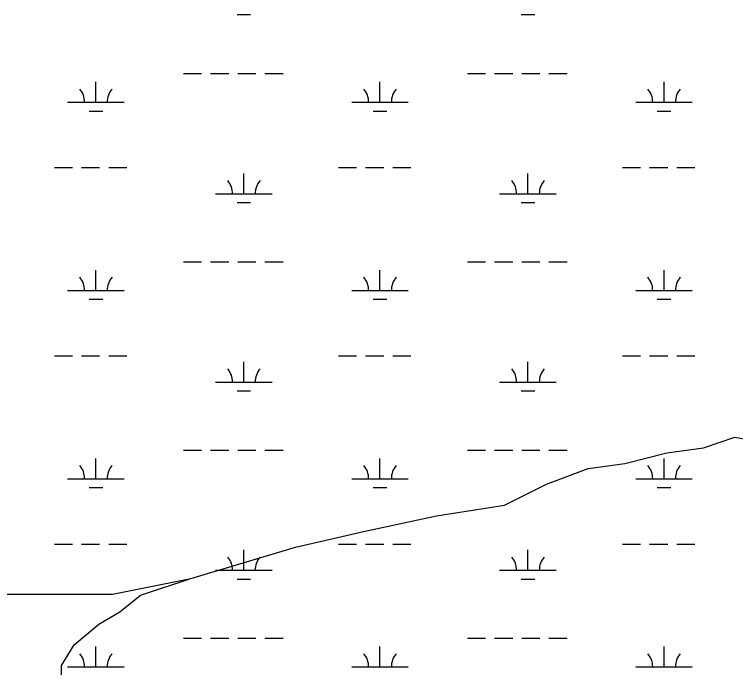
# Model space of a CAD drawing. Extents: x 3177185 to 3215018, y 812988 to 838321.
# Drawn here: x 3184293 to 3185567, y 823157 to 824311 of the extents above; entities that cross this region are included whole.
import ezdxf

# ---------------------------------------------------------------- set-up
doc = ezdxf.new("R2010")
doc.units = 0
doc.layers.add('V-TOPO-SHOR', color=7, linetype='Continuous')
doc.layers.add('V-WETL-SWMP', color=7, linetype='Continuous')

msp = doc.modelspace()

# ---------------------------------------------------------------- linework, layer by layer
at = {"layer": 'V-TOPO-SHOR'}
for points in [[(3182853.6, 823333.6), (3183005.9, 823268.1), (3183089.1, 823240.4), (3183200, 823258.9), (3183310.9, 823295.8), (3183431, 823295.8), (3183569.6, 823286.6), (3183736, 823305.1), (3183911.6, 823314.3), (3184059.4, 823305.1), (3184262.7, 823286.6), (3184466.1, 823286.6), (3184604.7, 823314.3), (3184789.5, 823369.8), (3184909.7, 823397.5), (3185039, 823425.2), (3185159.2, 823443.7), (3185233.1, 823480.7), (3185307, 823508.4), (3185371.7, 823517.6), (3185445.7, 823536.1), (3185510.4, 823545.4), (3185565.8, 823563.8), (3185667.5, 823545.4)], [(3184376.4, 823123.4), (3184376.4, 823160.1), (3184398.4, 823196.8), (3184442.4, 823233.5), (3184479.1, 823255.5), (3184515.8, 823284.9), (3184515.8, 823284.9), (3184604.7, 823314.3)]]:
    msp.add_lwpolyline(points, dxfattribs=at)
at = {"layer": 'V-WETL-SWMP'}
for p, q in [((3184686.4, 824311.3), (3184710.4, 824311.3)), ((3185188.3, 824311.3), (3185212.3, 824311.3)), ((3184591.6, 824206.6), (3184623.6, 824206.6)), ((3184639.6, 824206.6), (3184671.6, 824206.6)), ((3184687.6, 824206.6), (3184719.6, 824206.6)), ((3184735.6, 824206.6), (3184767.6, 824206.6)), ((3185093.5, 824206.6), (3185125.5, 824206.6)), ((3185141.5, 824206.6), (3185173.5, 824206.6)), ((3185189.5, 824206.6), (3185221.5, 824206.6)), ((3185237.5, 824206.6), (3185269.5, 824206.6)), ((3184437, 824155.9), (3184437, 824191.9)), ((3184938.9, 824155.9), (3184938.9, 824191.9)), ((3185440.8, 824155.9), (3185440.8, 824191.9)), ((3184387, 824155.9), (3184487, 824155.9)), ((3184888.9, 824155.9), (3184988.9, 824155.9)), ((3185390.8, 824155.9), (3185490.8, 824155.9)), ((3184425, 824140.5), (3184449, 824140.5)), ((3184926.9, 824140.5), (3184950.9, 824140.5)), ((3185428.8, 824140.5), (3185452.8, 824140.5)), ((3184363.6, 824040.5), (3184395.6, 824040.5)), ((3184411.6, 824040.5), (3184443.6, 824040.5)), ((3184459.6, 824040.5), (3184491.6, 824040.5)), ((3184865.5, 824040.5), (3184897.5, 824040.5)), ((3184913.5, 824040.5), (3184945.5, 824040.5)), ((3184961.5, 824040.5), (3184993.5, 824040.5)), ((3185367.4, 824040.5), (3185399.4, 824040.5)), ((3185415.4, 824040.5), (3185447.4, 824040.5)), ((3185463.4, 824040.5), (3185495.4, 824040.5)), ((3184698.4, 823994), (3184698.4, 824030)), ((3185200.3, 823994), (3185200.3, 824030)), ((3184648.4, 823994), (3184748.4, 823994)), ((3185150.3, 823994), (3185250.3, 823994)), ((3184686.4, 823978.6), (3184710.4, 823978.6)), ((3185188.3, 823978.6), (3185212.3, 823978.6)), ((3184591.6, 823874), (3184623.6, 823874)), ((3184639.6, 823874), (3184671.6, 823874)), ((3184687.6, 823874), (3184719.6, 823874)), ((3184735.6, 823874), (3184767.6, 823874)), ((3185093.5, 823874), (3185125.5, 823874)), ((3185141.5, 823874), (3185173.5, 823874)), ((3185189.5, 823874), (3185221.5, 823874)), ((3185237.5, 823874), (3185269.5, 823874)), ((3184437, 823823.2), (3184437, 823859.2)), ((3184938.9, 823823.2), (3184938.9, 823859.2)), ((3185440.8, 823823.2), (3185440.8, 823859.2)), ((3184387, 823823.2), (3184487, 823823.2)), ((3184888.9, 823823.2), (3184988.9, 823823.2)), ((3185390.8, 823823.2), (3185490.8, 823823.2)), ((3184425, 823807.8), (3184449, 823807.8)), ((3184926.9, 823807.8), (3184950.9, 823807.8)), ((3185428.8, 823807.8), (3185452.8, 823807.8)), ((3184363.6, 823707.8), (3184395.6, 823707.8)), ((3184411.6, 823707.8), (3184443.6, 823707.8)), ((3184459.6, 823707.8), (3184491.6, 823707.8)), ((3184865.5, 823707.8), (3184897.5, 823707.8)), ((3184913.5, 823707.8), (3184945.5, 823707.8)), ((3184961.5, 823707.8), (3184993.5, 823707.8)), ((3185367.4, 823707.8), (3185399.4, 823707.8)), ((3185415.4, 823707.8), (3185447.4, 823707.8)), ((3185463.4, 823707.8), (3185495.4, 823707.8)), ((3184698.4, 823661.3), (3184698.4, 823697.3)), ((3185200.3, 823661.3), (3185200.3, 823697.3)), ((3184648.4, 823661.3), (3184748.4, 823661.3)), ((3185150.3, 823661.3), (3185250.3, 823661.3)), ((3184686.4, 823645.9), (3184710.4, 823645.9)), ((3185188.3, 823645.9), (3185212.3, 823645.9)), ((3184591.6, 823541.3), (3184623.6, 823541.3)), ((3184639.6, 823541.3), (3184671.6, 823541.3)), ((3184687.6, 823541.3), (3184719.6, 823541.3)), ((3184735.6, 823541.3), (3184767.6, 823541.3)), ((3185093.5, 823541.3), (3185125.5, 823541.3)), ((3185141.5, 823541.3), (3185173.5, 823541.3)), ((3185189.5, 823541.3), (3185221.5, 823541.3)), ((3185237.5, 823541.3), (3185269.5, 823541.3)), ((3184437, 823490.5), (3184437, 823526.5)), ((3184938.9, 823490.5), (3184938.9, 823526.5)), ((3185440.8, 823490.5), (3185440.8, 823526.5)), ((3184387, 823490.5), (3184487, 823490.5)), ((3184888.9, 823490.5), (3184988.9, 823490.5)), ((3185390.8, 823490.5), (3185490.8, 823490.5)), ((3184425, 823475.1), (3184449, 823475.1)), ((3184926.9, 823475.1), (3184950.9, 823475.1)), ((3185428.8, 823475.1), (3185452.8, 823475.1)), ((3184363.6, 823375.1), (3184395.6, 823375.1)), ((3184411.6, 823375.1), (3184443.6, 823375.1)), ((3184459.6, 823375.1), (3184491.6, 823375.1)), ((3184865.5, 823375.1), (3184897.5, 823375.1)), ((3184913.5, 823375.1), (3184945.5, 823375.1)), ((3184961.5, 823375.1), (3184993.5, 823375.1)), ((3185367.4, 823375.1), (3185399.4, 823375.1)), ((3185415.4, 823375.1), (3185447.4, 823375.1)), ((3185463.4, 823375.1), (3185495.4, 823375.1)), ((3184698.4, 823328.7), (3184698.4, 823364.7)), ((3185200.3, 823328.7), (3185200.3, 823364.7)), ((3184648.4, 823328.7), (3184748.4, 823328.7)), ((3185150.3, 823328.7), (3185250.3, 823328.7)), ((3184686.4, 823313.2), (3184710.4, 823313.2)), ((3185188.3, 823313.2), (3185212.3, 823313.2)), ((3184591.6, 823208.6), (3184623.6, 823208.6)), ((3184639.6, 823208.6), (3184671.6, 823208.6)), ((3184687.6, 823208.6), (3184719.6, 823208.6)), ((3184735.6, 823208.6), (3184767.6, 823208.6)), ((3185093.5, 823208.6), (3185125.5, 823208.6)), ((3185141.5, 823208.6), (3185173.5, 823208.6)), ((3185189.5, 823208.6), (3185221.5, 823208.6)), ((3185237.5, 823208.6), (3185269.5, 823208.6)), ((3184437, 823157.9), (3184437, 823193.9)), ((3184938.9, 823157.9), (3184938.9, 823193.9)), ((3185440.8, 823157.9), (3185440.8, 823193.9)), ((3184387, 823157.9), (3184487, 823157.9)), ((3184888.9, 823157.9), (3184988.9, 823157.9)), ((3185390.8, 823157.9), (3185490.8, 823157.9))]:
    msp.add_line(p, q, dxfattribs=at)
for centre, start, end in [((3184381.8, 824156.4), 359.2282, 40.7718), ((3184492.2, 824156.4), 139.2282, 180.7718), ((3184883.7, 824156.4), 359.2282, 40.7718), ((3184994.2, 824156.4), 139.2282, 180.7718), ((3185385.6, 824156.4), 359.2282, 40.7718), ((3185496.1, 824156.4), 139.2282, 180.7718), ((3184643.2, 823994.5), 359.2282, 40.7718), ((3184753.7, 823994.5), 139.2282, 180.7718), ((3185145.1, 823994.5), 359.2282, 40.7718), ((3185255.6, 823994.5), 139.2282, 180.7718), ((3184381.8, 823823.7), 359.2282, 40.7718), ((3184492.2, 823823.7), 139.2282, 180.7718), ((3184883.7, 823823.7), 359.2282, 40.7718), ((3184994.2, 823823.7), 139.2282, 180.7718), ((3185385.6, 823823.7), 359.2282, 40.7718), ((3185496.1, 823823.7), 139.2282, 180.7718), ((3184643.2, 823661.8), 359.2282, 40.7718), ((3184753.7, 823661.8), 139.2282, 180.7718), ((3185145.1, 823661.8), 359.2282, 40.7718), ((3185255.6, 823661.8), 139.2282, 180.7718), ((3184381.8, 823491), 359.2282, 40.7718), ((3184492.2, 823491), 139.2282, 180.7718), ((3184883.7, 823491), 359.2282, 40.7718), ((3184994.2, 823491), 139.2282, 180.7718), ((3185385.6, 823491), 359.2282, 40.7718), ((3185496.1, 823491), 139.2282, 180.7718), ((3184643.2, 823329.1), 359.2282, 40.7718), ((3184753.7, 823329.1), 139.2282, 180.7718), ((3185145.1, 823329.1), 359.2282, 40.7718), ((3185255.6, 823329.1), 139.2282, 180.7718), ((3184381.8, 823158.3), 359.2282, 40.7718), ((3184492.2, 823158.3), 139.2282, 180.7718), ((3184883.7, 823158.3), 359.2282, 40.7718), ((3184994.2, 823158.3), 139.2282, 180.7718), ((3185385.6, 823158.3), 359.2282, 40.7718), ((3185496.1, 823158.3), 139.2282, 180.7718)]:
    msp.add_arc(centre, 35.2, start, end, dxfattribs=at)

doc.saveas('drawing.dxf')
